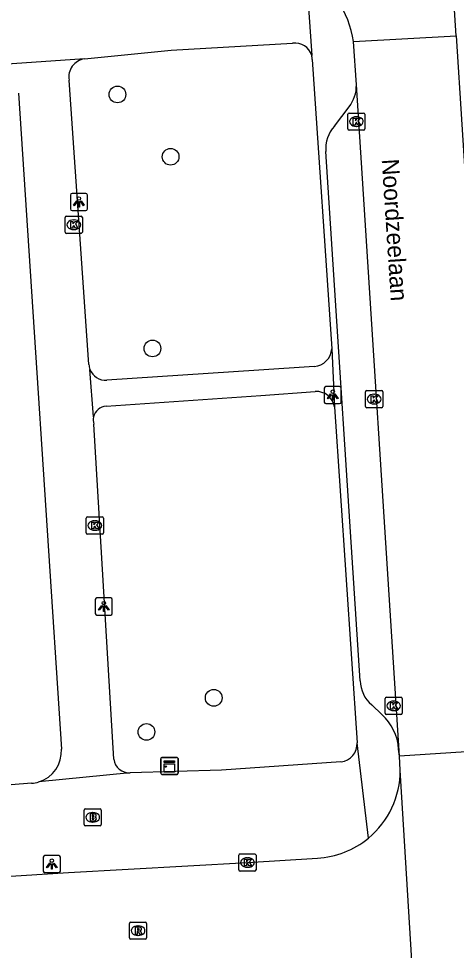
# Model space of a CAD drawing. Extents: x 159689 to 160786, y 387323 to 388339.
# Drawn here: x 160482.5 to 160508.1, y 387578.1 to 387632.5 of the extents above; entities that cross this region are included whole.
import ezdxf

# ---------------------------------------------------------------- set-up
doc = ezdxf.new("R2010")
doc.units = 0
for name, color, linetype in [('IMGEO_Boom', 7, 'Continuous'), ('IMGEO_Brandkraan', 7, 'Continuous'), ('IMGEO_Kast', 7, 'Continuous'), ('IMGEO_Kolk', 7, 'Continuous'), ('IMGEO_Lichtpunt', 7, 'Continuous'), ('IMGEO_Openbare_ruimte_label', 7, 'Continuous'), ('IMGEO_Rijbaan_lokaal_gesloten', 7, 'Continuous'), ('IMGEO_Rijbaan_lokaal_open', 7, 'Continuous'), ('IMGEO_Rioolput', 7, 'Continuous'), ('IMGEO_Voetpad_open', 7, 'Continuous')]:
    doc.layers.add(name, color=color, linetype=linetype)

msp = doc.modelspace()

# ---------------------------------------------------------------- linework, layer by layer
at = {"layer": 'IMGEO_Boom'}
for centre in [(160488.286, 387628.072), (160491.394, 387624.43), (160490.33, 387613.228), (160493.912, 387592.809), (160489.981, 387590.816)]:
    msp.add_circle(centre, 0.489, dxfattribs=at)
at = {"layer": 'IMGEO_Brandkraan'}
for p, q in [((160486.341, 387585.399), (160486.341, 387586.251)), ((160486.416, 387586.325), (160487.268, 387586.325)), ((160486.829, 387586.105), (160486.854, 387586.105)), ((160487.342, 387586.251), (160487.342, 387585.399)), ((160487.268, 387585.325), (160486.416, 387585.325)), ((160486.852, 387585.545), (160486.827, 387585.545))]:
    msp.add_line(p, q, dxfattribs=at)
for points in [[(160486.341, 387585.399), (160486.341, 387586.251)], [(160486.416, 387586.325), (160487.268, 387586.325)], [(160486.689, 387586.025), (160486.689, 387585.625), (160486.902, 387585.625)], [(160486.92, 387586.025), (160486.689, 387586.025)], [(160486.868, 387585.944), (160486.814, 387585.944), (160486.814, 387585.868)], [(160487.342, 387586.251), (160487.342, 387585.399)], [(160487.268, 387585.325), (160486.416, 387585.325)], [(160486.814, 387585.868), (160486.867, 387585.868)], [(160486.876, 387585.792), (160486.814, 387585.792), (160486.814, 387585.711)], [(160486.814, 387585.711), (160486.876, 387585.711)]]:
    msp.add_lwpolyline(points, dxfattribs=at)
for centre, radius, start, end in [((160486.418, 387586.249), 0.0765, 91.552, 178.448), ((160486.418, 387586.249), 0.0765, 91.552, 178.448), ((160486.869, 387585.906), 0.0379, 267.8285, 90.9355), ((160486.924, 387585.88), 0.145, 59.4692, 91.5367), ((160486.949, 387585.927), 0.0922, 285.5137, 58.1501), ((160487.266, 387586.249), 0.0765, 1.552, 88.448), ((160487.266, 387586.249), 0.0765, 1.552, 88.448), ((160486.418, 387585.401), 0.0765, 181.552, 268.448), ((160486.418, 387585.401), 0.0765, 181.552, 268.448), ((160486.877, 387585.751), 0.0404, 269.8759, 90.5077), ((160486.908, 387585.876), 0.251, 268.6676, 293.5347), ((160486.954, 387585.735), 0.105, 301.3115, 78.989), ((160487.266, 387585.401), 0.0765, 271.552, 358.448), ((160487.266, 387585.401), 0.0765, 271.552, 358.448)]:
    msp.add_arc(centre, radius, start, end, dxfattribs=at)
for centre, major_axis, ratio, start_param, end_param in [((160486.828, 387585.825), (-0.387, 0.002), 0.722429, 4.712389, 7.853982), ((160486.853, 387585.825), (-0.39, 0.002), 0.717154, 1.570796, 4.712389)]:
    msp.add_ellipse(centre, major_axis=major_axis, ratio=ratio, start_param=start_param, end_param=end_param, dxfattribs=at)
at = {"layer": 'IMGEO_Kast'}
for p, q in [((160490.827, 387588.405), (160490.827, 387589.246)), ((160490.827, 387589.246), (160490.827, 387588.405)), ((160490.902, 387589.33), (160491.743, 387589.33)), ((160491.743, 387589.33), (160490.902, 387589.33)), ((160491.827, 387589.255), (160491.827, 387588.414)), ((160491.827, 387588.414), (160491.827, 387589.255)), ((160491.752, 387588.33), (160490.911, 387588.33)), ((160490.911, 387588.33), (160491.752, 387588.33))]:
    msp.add_line(p, q, dxfattribs=at)
for points in [[(160491.022, 387589.12), (160491.622, 387589.12), (160491.622, 387589.035), (160491.022, 387589.035), (160491.022, 387589.12)], [(160491.022, 387588.945), (160491.622, 387588.945), (160491.622, 387588.456), (160491.022, 387588.456), (160491.022, 387588.945)]]:
    msp.add_lwpolyline(points, dxfattribs=at)
msp.add_circle((160491.106, 387588.794), 0.0377, dxfattribs=at)
for centre, start, end in [((160490.905, 387589.252), 92.4484, 184.2845), ((160490.905, 387589.252), 92.4484, 184.2845), ((160491.749, 387589.252), 2.4484, 94.2845), ((160491.749, 387589.252), 2.4484, 94.2845), ((160490.905, 387588.408), 182.4484, 274.2845), ((160490.905, 387588.408), 182.4484, 274.2845), ((160491.749, 387588.408), 272.4484, 4.2845), ((160491.749, 387588.408), 272.4484, 4.2845)]:
    msp.add_arc(centre, 0.0779, start, end, dxfattribs=at)
at = {"layer": 'IMGEO_Kolk'}
for p, q in [((160501.749, 387626.057), (160501.749, 387626.909)), ((160501.824, 387626.983), (160502.676, 387626.983)), ((160502.237, 387626.763), (160502.262, 387626.763)), ((160502.75, 387626.909), (160502.75, 387626.057)), ((160502.26, 387626.203), (160502.235, 387626.203)), ((160502.676, 387625.983), (160501.824, 387625.983)), ((160485.234, 387620.028), (160485.234, 387620.88)), ((160485.309, 387620.954), (160486.161, 387620.954)), ((160485.722, 387620.734), (160485.747, 387620.734)), ((160486.235, 387620.88), (160486.235, 387620.028)), ((160485.745, 387620.174), (160485.72, 387620.174)), ((160486.161, 387619.954), (160485.309, 387619.954)), ((160502.789, 387609.84), (160502.789, 387610.692)), ((160502.864, 387610.766), (160503.716, 387610.766)), ((160503.277, 387610.546), (160503.302, 387610.546)), ((160503.79, 387610.692), (160503.79, 387609.84)), ((160503.3, 387609.986), (160503.275, 387609.986)), ((160503.716, 387609.766), (160502.864, 387609.766)), ((160486.463, 387602.453), (160486.463, 387603.305)), ((160486.538, 387603.379), (160487.39, 387603.379)), ((160487.464, 387603.305), (160487.464, 387602.453)), ((160486.951, 387603.159), (160486.976, 387603.159)), ((160487.39, 387602.379), (160486.538, 387602.379)), ((160486.974, 387602.599), (160486.949, 387602.599)), ((160503.93, 387591.914), (160503.93, 387592.766)), ((160504.005, 387592.84), (160504.857, 387592.84)), ((160504.418, 387592.62), (160504.443, 387592.62)), ((160504.931, 387592.766), (160504.931, 387591.914)), ((160504.441, 387592.06), (160504.416, 387592.06)), ((160504.857, 387591.84), (160504.005, 387591.84)), ((160495.384, 387582.759), (160495.384, 387583.611)), ((160495.459, 387583.685), (160496.311, 387583.685)), ((160495.872, 387583.465), (160495.897, 387583.465)), ((160496.385, 387583.611), (160496.385, 387582.759)), ((160496.311, 387582.685), (160495.459, 387582.685)), ((160495.895, 387582.905), (160495.87, 387582.905))]:
    msp.add_line(p, q, dxfattribs=at)
for points in [[(160501.749, 387626.057), (160501.749, 387626.909)], [(160501.824, 387626.983), (160502.676, 387626.983)], [(160502.75, 387626.909), (160502.75, 387626.057)], [(160502.07, 387626.683), (160502.193, 387626.683), (160502.193, 387626.532), (160502.323, 387626.683), (160502.487, 387626.683), (160502.341, 387626.532), (160502.494, 387626.283), (160502.342, 387626.283), (160502.257, 387626.447), (160502.193, 387626.38), (160502.193, 387626.283), (160502.07, 387626.283), (160502.07, 387626.683)], [(160502.676, 387625.983), (160501.824, 387625.983)], [(160485.234, 387620.028), (160485.234, 387620.88)], [(160485.309, 387620.954), (160486.161, 387620.954)], [(160486.235, 387620.88), (160486.235, 387620.028)], [(160485.555, 387620.654), (160485.678, 387620.654), (160485.678, 387620.503), (160485.808, 387620.654), (160485.972, 387620.654), (160485.826, 387620.503), (160485.979, 387620.254), (160485.827, 387620.254), (160485.742, 387620.418), (160485.678, 387620.351), (160485.678, 387620.254), (160485.555, 387620.254), (160485.555, 387620.654)], [(160486.161, 387619.954), (160485.309, 387619.954)], [(160502.789, 387609.84), (160502.789, 387610.692)], [(160502.864, 387610.766), (160503.716, 387610.766)], [(160503.11, 387610.466), (160503.233, 387610.466), (160503.233, 387610.315), (160503.363, 387610.466), (160503.527, 387610.466), (160503.381, 387610.315), (160503.534, 387610.066), (160503.382, 387610.066), (160503.297, 387610.23), (160503.233, 387610.163), (160503.233, 387610.066), (160503.11, 387610.066), (160503.11, 387610.466)], [(160503.79, 387610.692), (160503.79, 387609.84)], [(160503.716, 387609.766), (160502.864, 387609.766)], [(160486.463, 387602.453), (160486.463, 387603.305)], [(160486.538, 387603.379), (160487.39, 387603.379)], [(160487.464, 387603.305), (160487.464, 387602.453)], [(160486.784, 387603.079), (160486.907, 387603.079), (160486.907, 387602.928), (160487.037, 387603.079), (160487.201, 387603.079), (160487.055, 387602.928), (160487.208, 387602.679), (160487.056, 387602.679), (160486.971, 387602.843), (160486.907, 387602.776), (160486.907, 387602.679), (160486.784, 387602.679), (160486.784, 387603.079)], [(160487.39, 387602.379), (160486.538, 387602.379)], [(160503.93, 387591.914), (160503.93, 387592.766)], [(160504.005, 387592.84), (160504.857, 387592.84)], [(160504.251, 387592.54), (160504.374, 387592.54), (160504.374, 387592.389), (160504.504, 387592.54), (160504.668, 387592.54), (160504.522, 387592.389), (160504.675, 387592.14), (160504.523, 387592.14), (160504.438, 387592.304), (160504.374, 387592.237), (160504.374, 387592.14), (160504.251, 387592.14), (160504.251, 387592.54)], [(160504.931, 387592.766), (160504.931, 387591.914)], [(160504.857, 387591.84), (160504.005, 387591.84)], [(160495.384, 387582.759), (160495.384, 387583.611)], [(160495.459, 387583.685), (160496.311, 387583.685)], [(160495.705, 387583.385), (160495.828, 387583.385), (160495.828, 387583.234), (160495.958, 387583.385), (160496.122, 387583.385), (160495.976, 387583.234), (160496.129, 387582.985), (160495.977, 387582.985), (160495.892, 387583.149), (160495.828, 387583.082), (160495.828, 387582.985), (160495.705, 387582.985), (160495.705, 387583.385)], [(160496.385, 387583.611), (160496.385, 387582.759)], [(160496.311, 387582.685), (160495.459, 387582.685)]]:
    msp.add_lwpolyline(points, dxfattribs=at)
for centre, start, end in [((160501.826, 387626.907), 91.552, 178.448), ((160501.826, 387626.907), 91.552, 178.448), ((160502.674, 387626.907), 1.552, 88.448), ((160502.674, 387626.907), 1.552, 88.448), ((160501.826, 387626.059), 181.552, 268.448), ((160501.826, 387626.059), 181.552, 268.448), ((160502.674, 387626.059), 271.552, 358.448), ((160502.674, 387626.059), 271.552, 358.448), ((160485.311, 387620.878), 91.552, 178.448), ((160485.311, 387620.878), 91.552, 178.448), ((160486.159, 387620.878), 1.552, 88.448), ((160486.159, 387620.878), 1.552, 88.448), ((160485.311, 387620.03), 181.552, 268.448), ((160485.311, 387620.03), 181.552, 268.448), ((160486.159, 387620.03), 271.552, 358.448), ((160486.159, 387620.03), 271.552, 358.448), ((160502.866, 387610.69), 91.552, 178.448), ((160502.866, 387610.69), 91.552, 178.448), ((160503.714, 387610.69), 1.552, 88.448), ((160503.714, 387610.69), 1.552, 88.448), ((160502.866, 387609.842), 181.552, 268.448), ((160502.866, 387609.842), 181.552, 268.448), ((160503.714, 387609.842), 271.552, 358.448), ((160503.714, 387609.842), 271.552, 358.448), ((160486.54, 387603.303), 91.552, 178.448), ((160486.54, 387603.303), 91.552, 178.448), ((160487.388, 387603.303), 1.552, 88.448), ((160487.388, 387603.303), 1.552, 88.448), ((160486.54, 387602.455), 181.552, 268.448), ((160486.54, 387602.455), 181.552, 268.448), ((160487.388, 387602.455), 271.552, 358.448), ((160487.388, 387602.455), 271.552, 358.448), ((160504.007, 387592.764), 91.552, 178.448), ((160504.007, 387592.764), 91.552, 178.448), ((160504.855, 387592.764), 1.552, 88.448), ((160504.855, 387592.764), 1.552, 88.448), ((160504.007, 387591.916), 181.552, 268.448), ((160504.007, 387591.916), 181.552, 268.448), ((160504.855, 387591.916), 271.552, 358.448), ((160504.855, 387591.916), 271.552, 358.448), ((160495.461, 387583.609), 91.552, 178.448), ((160495.461, 387583.609), 91.552, 178.448), ((160496.309, 387583.609), 1.552, 88.448), ((160496.309, 387583.609), 1.552, 88.448), ((160495.461, 387582.761), 181.552, 268.448), ((160495.461, 387582.761), 181.552, 268.448), ((160496.309, 387582.761), 271.552, 358.448), ((160496.309, 387582.761), 271.552, 358.448)]:
    msp.add_arc(centre, 0.0765, start, end, dxfattribs=at)
for centre, major_axis, ratio, start_param, end_param in [((160502.236, 387626.483), (-0.387, 0.002), 0.722429, 4.712389, 7.853982), ((160502.261, 387626.483), (-0.39, 0.002), 0.717154, 1.570796, 4.712389), ((160485.721, 387620.454), (-0.387, 0.002), 0.722429, 4.712389, 7.853982), ((160485.746, 387620.454), (-0.39, 0.002), 0.717154, 1.570796, 4.712389), ((160503.276, 387610.266), (-0.387, 0.002), 0.722429, 4.712389, 7.853982), ((160503.301, 387610.266), (-0.39, 0.002), 0.717154, 1.570796, 4.712389), ((160486.95, 387602.879), (-0.387, 0.002), 0.722429, 4.712389, 7.853982), ((160486.975, 387602.879), (-0.39, 0.002), 0.717154, 1.570796, 4.712389), ((160504.417, 387592.34), (-0.387, 0.002), 0.722429, 4.712389, 7.853982), ((160504.442, 387592.34), (-0.39, 0.002), 0.717154, 1.570796, 4.712389), ((160495.871, 387583.185), (-0.387, 0.002), 0.722429, 4.712389, 7.853982), ((160495.896, 387583.185), (-0.39, 0.002), 0.717154, 1.570796, 4.712389)]:
    msp.add_ellipse(centre, major_axis=major_axis, ratio=ratio, start_param=start_param, end_param=end_param, dxfattribs=at)
at = {"layer": 'IMGEO_Lichtpunt'}
for p, q in [((160485.537, 387622.191), (160485.537, 387621.384)), ((160485.537, 387622.191), (160485.537, 387621.384)), ((160486.439, 387622.286), (160485.631, 387622.286)), ((160486.439, 387622.286), (160485.631, 387622.286)), ((160486.533, 387621.384), (160486.533, 387622.191)), ((160486.533, 387621.384), (160486.533, 387622.191)), ((160485.631, 387621.29), (160486.439, 387621.29)), ((160485.631, 387621.29), (160486.439, 387621.29)), ((160501.273, 387610.999), (160500.465, 387610.999)), ((160501.273, 387610.999), (160500.465, 387610.999)), ((160500.371, 387610.904), (160500.371, 387610.097)), ((160500.371, 387610.904), (160500.371, 387610.097)), ((160501.367, 387610.097), (160501.367, 387610.904)), ((160501.367, 387610.097), (160501.367, 387610.904)), ((160500.465, 387610.003), (160501.273, 387610.003)), ((160500.465, 387610.003), (160501.273, 387610.003)), ((160486.99, 387598.551), (160486.99, 387597.744)), ((160486.99, 387598.551), (160486.99, 387597.744)), ((160487.892, 387598.646), (160487.084, 387598.646)), ((160487.892, 387598.646), (160487.084, 387598.646)), ((160487.986, 387597.744), (160487.986, 387598.551)), ((160487.986, 387597.744), (160487.986, 387598.551)), ((160487.084, 387597.65), (160487.892, 387597.65)), ((160487.084, 387597.65), (160487.892, 387597.65)), ((160483.952, 387583.494), (160483.952, 387582.687)), ((160483.952, 387583.494), (160483.952, 387582.687)), ((160484.854, 387583.589), (160484.046, 387583.589)), ((160484.854, 387583.589), (160484.046, 387583.589)), ((160484.948, 387582.687), (160484.948, 387583.494)), ((160484.948, 387582.687), (160484.948, 387583.494)), ((160484.046, 387582.593), (160484.854, 387582.593)), ((160484.046, 387582.593), (160484.854, 387582.593))]:
    msp.add_line(p, q, dxfattribs=at)
for points in [[(160485.911, 387621.855), (160485.95, 387621.827), (160485.762, 387621.565), (160485.724, 387621.592), (160485.911, 387621.855)], [(160486.013, 387621.807), (160486.06, 387621.807), (160486.06, 387621.485), (160486.013, 387621.485), (160486.013, 387621.807)], [(160486.123, 387621.827), (160486.161, 387621.854), (160486.348, 387621.592), (160486.309, 387621.564), (160486.123, 387621.827)], [(160500.745, 387610.568), (160500.784, 387610.54), (160500.596, 387610.278), (160500.558, 387610.305), (160500.745, 387610.568)], [(160500.847, 387610.52), (160500.894, 387610.52), (160500.894, 387610.198), (160500.847, 387610.198), (160500.847, 387610.52)], [(160500.957, 387610.54), (160500.995, 387610.567), (160501.182, 387610.305), (160501.143, 387610.277), (160500.957, 387610.54)], [(160487.364, 387598.215), (160487.403, 387598.187), (160487.215, 387597.925), (160487.177, 387597.952), (160487.364, 387598.215)], [(160487.466, 387598.167), (160487.513, 387598.167), (160487.513, 387597.845), (160487.466, 387597.845), (160487.466, 387598.167)], [(160487.576, 387598.187), (160487.614, 387598.214), (160487.801, 387597.952), (160487.762, 387597.924), (160487.576, 387598.187)], [(160484.326, 387583.158), (160484.365, 387583.13), (160484.177, 387582.868), (160484.139, 387582.895), (160484.326, 387583.158)], [(160484.538, 387583.13), (160484.576, 387583.157), (160484.763, 387582.895), (160484.724, 387582.867), (160484.538, 387583.13)], [(160484.428, 387583.11), (160484.475, 387583.11), (160484.475, 387582.788), (160484.428, 387582.788), (160484.428, 387583.11)]]:
    msp.add_lwpolyline(points, dxfattribs=at)
for centre in [(160486.036, 387621.989), (160500.87, 387610.702), (160487.489, 387598.349), (160484.451, 387583.292)]:
    msp.add_circle(centre, 0.0994, dxfattribs=at)
for centre, start, end in [((160485.631, 387622.191), 90, 180), ((160485.631, 387622.191), 90, 180), ((160486.439, 387622.191), 0, 90), ((160486.439, 387622.191), 0, 90), ((160485.631, 387621.384), 180, 270), ((160485.631, 387621.384), 180, 270), ((160486.439, 387621.384), 270, 0), ((160486.439, 387621.384), 270, 360), ((160500.465, 387610.904), 90, 180), ((160500.465, 387610.904), 90, 180), ((160501.273, 387610.904), 0, 90), ((160501.273, 387610.904), 0, 90), ((160500.465, 387610.097), 180, 270), ((160500.465, 387610.097), 180, 270), ((160501.273, 387610.097), 270, 0), ((160501.273, 387610.097), 270, 360), ((160487.084, 387598.551), 90, 180), ((160487.084, 387598.551), 90, 180), ((160487.892, 387598.551), 0, 90), ((160487.892, 387598.551), 0, 90), ((160487.084, 387597.744), 180, 270), ((160487.084, 387597.744), 180, 270), ((160487.892, 387597.744), 270, 0), ((160487.892, 387597.744), 270, 360), ((160484.046, 387583.494), 90, 180), ((160484.046, 387583.494), 90, 180), ((160484.854, 387583.494), 0, 90), ((160484.854, 387583.494), 0, 90), ((160484.046, 387582.687), 180, 270), ((160484.046, 387582.687), 180, 270), ((160484.854, 387582.687), 270, 0), ((160484.854, 387582.687), 270, 360)]:
    msp.add_arc(centre, 0.0946, start, end, dxfattribs=at)
at = {"layer": 'IMGEO_Rijbaan_lokaal_gesloten'}
for points in [[(160502.084, 387631.158), (160508.084, 387631.489)], [(160502.25, 387628.623), (160502.084, 387631.158)], [(160508.084, 387631.489), (160509.406, 387610.762)], [(160504.778, 387589.402), (160502.25, 387628.623)], [(160510.774, 387589.8), (160504.778, 387589.402)]]:
    msp.add_lwpolyline(points, dxfattribs=at)
at = {"layer": 'IMGEO_Rijbaan_lokaal_open'}
for points in [[(160504.815, 387588.576), (160504.778, 387589.402)], [(160505.802, 387572.347), (160504.815, 387588.576)], [(160478.64, 387582.171), (160485.426, 387582.602), (160495.885, 387583.185), (160499.971, 387583.442)]]:
    msp.add_lwpolyline(points, dxfattribs=at)
for centre, start, end in [((160499.688, 387588.562), 309.5271, 0.1597), ((160499.687, 387588.561), 273.1705, 309.5345)]:
    msp.add_arc(centre, 5.127, start, end, dxfattribs=at)
at = {"layer": 'IMGEO_Rioolput'}
for p, q in [((160488.991, 387578.776), (160488.991, 387579.628)), ((160489.066, 387579.702), (160489.918, 387579.702)), ((160489.479, 387579.482), (160489.504, 387579.482)), ((160489.992, 387579.628), (160489.992, 387578.776)), ((160489.502, 387578.922), (160489.477, 387578.922)), ((160489.918, 387578.702), (160489.066, 387578.702))]:
    msp.add_line(p, q, dxfattribs=at)
for points in [[(160488.991, 387578.776), (160488.991, 387579.628)], [(160489.066, 387579.702), (160489.918, 387579.702)], [(160489.58, 387579.4), (160489.328, 387579.402), (160489.328, 387579.002)], [(160489.992, 387579.628), (160489.992, 387578.776)], [(160489.328, 387579.002), (160489.452, 387579.002), (160489.452, 387579.164), (160489.463, 387579.164)], [(160489.506, 387579.321), (160489.452, 387579.321), (160489.452, 387579.24)], [(160489.452, 387579.24), (160489.504, 387579.24)], [(160489.51, 387579.135), (160489.581, 387579.002), (160489.721, 387579.002), (160489.656, 387579.128)], [(160489.918, 387578.702), (160489.066, 387578.702)]]:
    msp.add_lwpolyline(points, dxfattribs=at)
for centre, radius, start, end in [((160489.068, 387579.626), 0.0765, 91.552, 178.448), ((160489.068, 387579.626), 0.0765, 91.552, 178.448), ((160489.579, 387579.29), 0.109, 350.3612, 89.416), ((160489.916, 387579.626), 0.0765, 1.552, 88.448), ((160489.916, 387579.626), 0.0765, 1.552, 88.448), ((160489.462, 387579.111), 0.0533, 26.0293, 88.6989), ((160489.488, 387579.429), 0.19, 274.7715, 282.9687), ((160489.512, 387579.225), 0.0964, 77.0061, 93.1865), ((160489.526, 387579.282), 0.0378, 276.6634, 79.6772), ((160489.577, 387579.29), 0.112, 277.5842, 350.9817), ((160489.561, 387579.075), 0.108, 29.5134, 73.7905), ((160489.068, 387578.778), 0.0765, 181.552, 268.448), ((160489.068, 387578.778), 0.0765, 181.552, 268.448), ((160489.916, 387578.778), 0.0765, 271.552, 358.448), ((160489.916, 387578.778), 0.0765, 271.552, 358.448)]:
    msp.add_arc(centre, radius, start, end, dxfattribs=at)
for centre, major_axis, ratio, start_param, end_param in [((160489.478, 387579.202), (-0.387, 0.002), 0.722429, 4.712389, 7.853982), ((160489.503, 387579.202), (-0.39, 0.002), 0.717154, 1.570796, 4.712389)]:
    msp.add_ellipse(centre, major_axis=major_axis, ratio=ratio, start_param=start_param, end_param=end_param, dxfattribs=at)
at = {"layer": 'IMGEO_Voetpad_open'}
for points in [[(160508.084, 387631.489), (160506.92, 387649.729)], [(160499.302, 387635.399), (160499.638, 387630.339)], [(160486.357, 387630.144), (160491.422, 387630.659), (160498.524, 387631.063)], [(160486.357, 387630.144), (160480.986, 387629.78)], [(160499.672, 387630.122), (160500.817, 387613.202)], [(160486.618, 387612.29), (160485.455, 387628.908)], [(160482.51, 387628.146), (160485.007, 387589.811)], [(160500.964, 387626.217), (160501.823, 387627.35)], [(160502.473, 387593.809), (160500.467, 387624.73)], [(160500.817, 387613.202), (160500.972, 387609.82)], [(160486.89, 387609.223), (160486.68, 387612.006)], [(160499.789, 387612.174), (160496.557, 387611.965), (160487.668, 387611.371)], [(160487.621, 387609.846), (160496.673, 387610.487), (160499.845, 387610.708)], [(160500.972, 387609.82), (160502.295, 387590.185)], [(160488.073, 387589.232), (160486.91, 387608.81)], [(160503.74, 387591.832), (160503.145, 387592.393)], [(160502.951, 387584.607), (160502.295, 387590.185)], [(160504.778, 387589.402), (160504.722, 387589.819)], [(160501.352, 387589.061), (160494.359, 387588.58), (160489.033, 387588.429)], [(160489.033, 387588.429), (160483.689, 387587.894)], [(160483.267, 387587.814), (160477.792, 387587.37)]]:
    msp.add_lwpolyline(points, dxfattribs=at)
for centre, radius, start, end in [((160496.037, 387630.224), 6.119, 8.7787, 57.7492), ((160498.677, 387630.079), 0.996, 15.1525, 98.807), ((160486.497, 387629.095), 1.058, 97.5908, 190.1672), ((160498.691, 387630.079), 0.982, 2.4841, 15.3255), ((160500.291, 387628.572), 1.96, 321.4227, 1.4915), ((160502.413, 387624.906), 1.954, 137.8696, 185.168), ((160499.699, 387613.292), 1.122, 274.6226, 355.3774), ((160487.567, 387612.348), 0.951, 183.5229, 201.1071), ((160487.603, 387612.356), 0.987, 200.7556, 273.7856), ((160499.917, 387609.64), 1.07, 9.683, 93.8455), ((160487.667, 387609.052), 0.796, 93.3057, 167.5734), ((160487.676, 387609.054), 0.804, 167.869, 197.6759), ((160504.415, 387593.863), 1.943, 181.6014, 229.1744), ((160501.787, 387589.633), 2.94, 3.6183, 48.3907), ((160483.13, 387589.69), 1.88, 287.2793, 3.7011), ((160501.222, 387590.128), 1.075, 276.9682, 3.0407), ((160488.98, 387589.341), 0.913, 186.8302, 273.3477), ((160483.126, 387589.711), 1.902, 274.2516, 287.2172)]:
    msp.add_arc(centre, radius, start, end, dxfattribs=at)

# ---------------------------------------------------------------- texts
at = {"layer": 'IMGEO_Openbare_ruimte_label'}
msp.add_text('Noordzeelaan', height=1, rotation=273.7264, dxfattribs=at).set_placement((160503.729, 387624.275))

doc.saveas('drawing.dxf')
